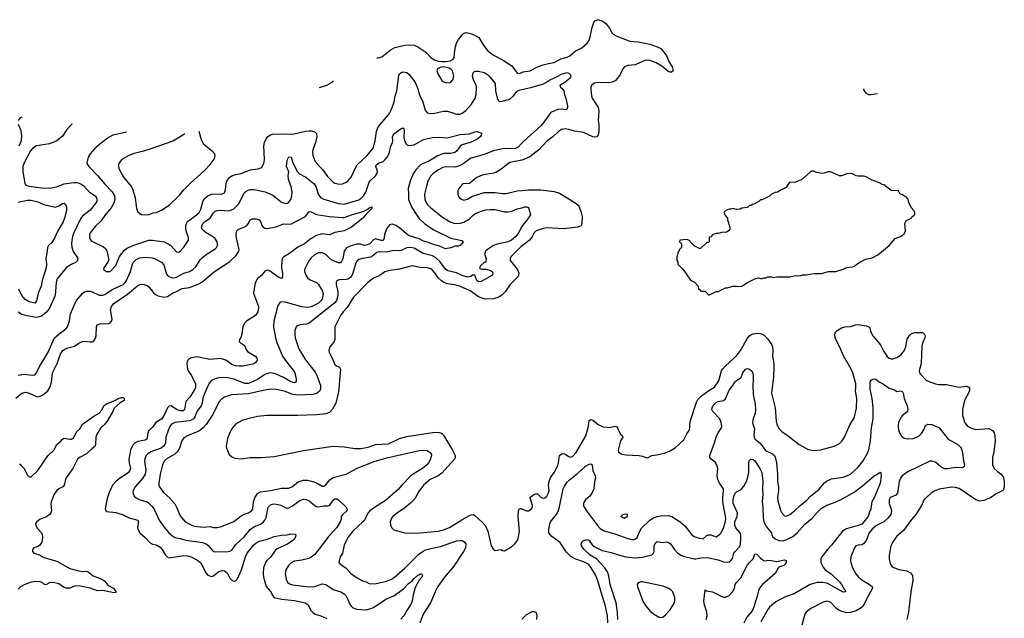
# Model space of a CAD drawing. Header units: inches. Extents: x 1678809 to 1859548, y 384609 to 522868.
# Tile 273 of 386: x 1774546 to 1785239, y 513503 to 520004. Entities that reach past the tile are written whole.
import ezdxf

# ---------------------------------------------------------------- set-up
doc = ezdxf.new("R2010")
doc.units = ezdxf.units.IN
doc.header["$MEASUREMENT"] = 0
for name, color, linetype in [('B7571', 7, 'Continuous'), ('B7581', 7, 'Continuous'), ('B7582', 7, 'Continuous')]:
    doc.layers.add(name, color=color, linetype=linetype)

msp = doc.modelspace()

# ---------------------------------------------------------------- linework, layer by layer
at = {"layer": 'B7571', "color": 5}
for points, elevation in [([(1778424, 519590), (1778439, 519590), (1778478, 519602), (1778570, 519672), (1778620, 519700), (1778730, 519728), (1778790, 519731), (1778830, 519727), (1778870, 519709), (1778956, 519650), (1779014, 519590), (1779050, 519568), (1779090, 519555), (1779130, 519548), (1779170, 519549), (1779222, 519558), (1779251, 519570), (1779264, 519590), (1779270, 519670), (1779278, 519710), (1779291, 519750), (1779310, 519787), (1779350, 519840), (1779366, 519854), (1779390, 519863), (1779410, 519862), (1779465, 519845), (1779531, 519811), (1779578, 519730), (1779627, 519670), (1779690, 519620), (1779790, 519568), (1779890, 519501), (1779950, 519424), (1779970, 519418), (1780000, 519432)], 580), ([(1775705, 518784), (1775690, 518778), (1775559, 518750), (1775510, 518726), (1775433, 518667), (1775358, 518602), (1775313, 518547), (1775290, 518510), (1775276, 518450), (1775281, 518430), (1775296, 518410), (1775392, 518310), (1775470, 518217), (1775550, 518136), (1775576, 518090), (1775581, 518050), (1775570, 518010), (1775538, 517962), (1775477, 517890), (1775430, 517819), (1775370, 517762), (1775310, 517690), (1775303, 517670), (1775303, 517630), (1775324, 517604), (1775456, 517536), (1775478, 517518), (1775494, 517494), (1775511, 517410), (1775511, 517390), (1775502, 517370), (1775459, 517310), (1775455, 517290), (1775490, 517268), (1775530, 517271), (1775590, 517336), (1775629, 517431), (1775682, 517498), (1775710, 517522), (1775784, 517556), (1775950, 517609), (1775990, 517611), (1776114, 517590), (1776150, 517575), (1776188, 517550), (1776250, 517482), (1776270, 517479), (1776290, 517489), (1776330, 517532), (1776379, 517610), (1776381, 517630), (1776376, 517650), (1776357, 517697), (1776349, 517730), (1776350, 517770), (1776356, 517790), (1776369, 517811), (1776449, 517870), (1776494, 517910), (1776514, 517946), (1776534, 518026), (1776550, 518057), (1776590, 518091), (1776630, 518109), (1776746, 518114), (1776770, 518124), (1776783, 518157), (1776790, 518230), (1776796, 518250), (1776824, 518290), (1776850, 518308), (1776890, 518322), (1776950, 518335), (1777050, 518373), (1777136, 518384), (1777165, 518395), (1777176, 518404), (1777192, 518428), (1777202, 518458), (1777205, 518490), (1777198, 518630), (1777206, 518670), (1777223, 518710), (1777238, 518730), (1777264, 518750), (1777290, 518759), (1777384, 518764), (1777510, 518760), (1777650, 518793), (1777690, 518797), (1777716, 518796), (1777750, 518786), (1777769, 518769), (1777774, 518730), (1777759, 518670), (1777728, 518590), (1777726, 518570), (1777729, 518530), (1777750, 518470), (1777780, 518430), (1777836, 518376), (1777890, 518300), (1777950, 518239), (1777970, 518227), (1778021, 518219), (1778050, 518222), (1778090, 518238), (1778110, 518251), (1778145, 518295), (1778196, 518404), (1778212, 518428), (1778318, 518530), (1778385, 518610), (1778406, 518690), (1778420, 518790), (1778434, 518830), (1778457, 518863), (1778551, 518970), (1778567, 518993), (1778591, 519049), (1778613, 519110), (1778625, 519175), (1778642, 519230), (1778663, 519397), (1778670, 519416), (1778690, 519432), (1778710, 519436), (1778751, 519430), (1778776, 519410), (1778825, 519345), (1778847, 519307), (1778870, 519253), (1778889, 519189), (1778924, 519110), (1778950, 519021), (1778970, 518993), (1779010, 518985), (1779050, 518989), (1779150, 519009), (1779190, 519010), (1779230, 519001), (1779290, 518979), (1779310, 518976), (1779330, 518979), (1779350, 518987), (1779390, 519017), (1779454, 519086), (1779492, 519150), (1779503, 519190), (1779507, 519270), (1779504, 519290), (1779473, 519350), (1779465, 519390), (1779472, 519428), (1779490, 519443), (1779530, 519445), (1779590, 519430), (1779625, 519410), (1779646, 519390), (1779710, 519310), (1779715, 519230), (1779730, 519150), (1779750, 519120), (1779770, 519115), (1779870, 519141), (1779910, 519177), (1779950, 519226), (1779970, 519239), (1780000, 519245)], 560), ([(1777955, 519336), (1777937, 519323), (1777879, 519290), (1777800, 519265)], 560), ([(1774569, 518946), (1774550, 518937), (1774530, 518910)], 520), ([(1774530, 518870), (1774554, 518810), (1774565, 518750), (1774562, 518690), (1774536, 518630)], 520), ([(1775115, 518868), (1775110, 518865), (1775059, 518810), (1775010, 518738), (1774950, 518690), (1774870, 518655), (1774730, 518634), (1774690, 518610), (1774662, 518578), (1774595, 518450), (1774582, 518410), (1774582, 518350), (1774601, 518230), (1774611, 518211), (1774623, 518203), (1774650, 518195), (1774810, 518175), (1774890, 518178), (1774946, 518190), (1775030, 518222), (1775130, 518237), (1775170, 518237), (1775210, 518222), (1775241, 518201), (1775305, 518130), (1775367, 518090), (1775381, 518070), (1775385, 518050), (1775383, 518030), (1775330, 517958), (1775310, 517937), (1775228, 517872), (1775211, 517850), (1775134, 517690), (1775119, 517650), (1775112, 517610), (1775109, 517570), (1775112, 517532), (1775127, 517487), (1775168, 517430), (1775176, 517410), (1775174, 517390), (1775154, 517366), (1775097, 517343), (1775050, 517309), (1774954, 517190), (1774943, 517150), (1774933, 517007), (1774869, 516870), (1774840, 516830), (1774791, 516789), (1774763, 516777), (1774730, 516771), (1774628, 516788), (1774570, 516803), (1774530, 516829)], 540), ([(1774530, 516143), (1774590, 516155), (1774690, 516144), (1774711, 516149), (1774730, 516168), (1774756, 516230), (1774853, 516387), (1774925, 516550), (1774970, 516590), (1775051, 516649), (1775067, 516670), (1775086, 516734), (1775098, 516810), (1775160, 516950), (1775228, 517030), (1775250, 517047), (1775270, 517054), (1775310, 517056), (1775333, 517050), (1775410, 517014), (1775450, 517011), (1775470, 517020), (1775550, 517073), (1775670, 517129), (1775693, 517150), (1775705, 517170), (1775749, 517270), (1775770, 517349), (1775781, 517370), (1775810, 517399), (1775850, 517416), (1775910, 517424), (1775990, 517417), (1776011, 517411), (1776086, 517370), (1776110, 517341), (1776142, 517242), (1776159, 517219), (1776190, 517203), (1776221, 517201), (1776250, 517208), (1776330, 517250), (1776389, 517271), (1776427, 517290), (1776460, 517320), (1776505, 517395), (1776530, 517423), (1776570, 517454), (1776670, 517516), (1776684, 517530), (1776693, 517550), (1776695, 517570), (1776691, 517590), (1776665, 517630), (1776634, 517654), (1776570, 517691), (1776545, 517710), (1776529, 517730), (1776522, 517750), (1776535, 517790), (1776553, 517810), (1776613, 517847), (1776650, 517908), (1776670, 517924), (1776690, 517932), (1776730, 517937), (1776810, 517929), (1776830, 517932), (1776870, 517951), (1776901, 517979), (1776928, 518012), (1776982, 518118), (1777002, 518138), (1777027, 518153), (1777050, 518159), (1777090, 518160), (1777213, 518133), (1777297, 518097), (1777390, 518024), (1777410, 518014), (1777430, 518009), (1777450, 518010), (1777470, 518022), (1777491, 518050), (1777501, 518090), (1777505, 518130), (1777495, 518190), (1777465, 518270), (1777461, 518310), (1777468, 518350), (1777445, 518410), (1777450, 518478), (1777470, 518515), (1777493, 518510), (1777512, 518450), (1777563, 518350), (1777584, 518330), (1777652, 518292), (1777743, 518223), (1777765, 518185), (1777788, 518108), (1777814, 518074), (1777850, 518055), (1778010, 518009), (1778070, 518002), (1778230, 518049), (1778250, 518061), (1778279, 518090), (1778305, 518130), (1778342, 518238), (1778358, 518262), (1778410, 518307), (1778425, 518330), (1778431, 518351), (1778429, 518369), (1778412, 518410), (1778422, 518430), (1778450, 518449), (1778495, 518465), (1778516, 518484), (1778537, 518510), (1778560, 518550), (1778575, 518630), (1778593, 518670), (1778597, 518690), (1778596, 518730), (1778602, 518750), (1778619, 518770), (1778690, 518823), (1778710, 518830), (1778718, 518818), (1778721, 518790), (1778718, 518730), (1778725, 518690), (1778748, 518648), (1778770, 518636), (1778830, 518645), (1778930, 518702), (1779030, 518724), (1779090, 518728), (1779190, 518722), (1779330, 518756), (1779430, 518765), (1779490, 518787), (1779510, 518788), (1779554, 518774), (1779562, 518770), (1779559, 518750), (1779545, 518730), (1779522, 518710), (1779450, 518672), (1779350, 518643), (1779330, 518630), (1779290, 518577), (1779270, 518563), (1779228, 518552), (1779150, 518550), (1779130, 518544), (1779080, 518520), (1778990, 518466), (1778922, 518438), (1778897, 518423), (1778848, 518372), (1778821, 518330), (1778788, 518250), (1778765, 518170), (1778770, 518110), (1778767, 518050), (1778805, 517965), (1778850, 517893), (1778886, 517846), (1778950, 517782), (1779043, 517723), (1779230, 517632), (1779347, 517607), (1779359, 517599), (1779361, 517590), (1779330, 517550), (1779310, 517544), (1779276, 517544), (1779230, 517527), (1779170, 517517), (1779105, 517545), (1779030, 517567), (1778986, 517586), (1778930, 517600), (1778884, 517624), (1778770, 517660), (1778670, 517743), (1778630, 517770), (1778590, 517784), (1778564, 517776), (1778529, 517731), (1778509, 517670), (1778505, 517630), (1778493, 517607), (1778470, 517607), (1778410, 517623), (1778390, 517614), (1778350, 517570), (1778310, 517554), (1778290, 517553), (1778245, 517565), (1778210, 517567), (1778135, 517545), (1778095, 517525), (1778070, 517490), (1778054, 517406), (1778042, 517378), (1778030, 517363), (1778010, 517363), (1777947, 517387), (1777923, 517403), (1777870, 517454), (1777832, 517472), (1777790, 517471), (1777749, 517450), (1777707, 517413), (1777681, 517379), (1777640, 517290), (1777638, 517270), (1777652, 517230), (1777676, 517196), (1777700, 517180), (1777770, 517151), (1777791, 517130), (1777830, 517063), (1777841, 517030), (1777830, 516970), (1777818, 516950), (1777790, 516926), (1777710, 516887), (1777670, 516878), (1777610, 516886), (1777430, 516938), (1777390, 516940), (1777370, 516932), (1777346, 516894), (1777333, 516827), (1777307, 516730), (1777304, 516670), (1777325, 516550), (1777340, 516500), (1777402, 516350), (1777442, 516290), (1777517, 516197), (1777534, 516170), (1777550, 516102), (1777547, 516070), (1777530, 516061), (1777490, 516070), (1777410, 516119), (1777330, 516155), (1777310, 516163), (1777272, 516168), (1777250, 516165), (1777210, 516150), (1777130, 516097), (1777030, 516054), (1776990, 516054), (1776870, 516101), (1776790, 516117), (1776707, 516113), (1776670, 516105), (1776630, 516087), (1776604, 516056), (1776570, 515986), (1776540, 515910), (1776524, 515830), (1776516, 515810), (1776471, 515750), (1776449, 515691), (1776433, 515670), (1776410, 515655), (1776390, 515649), (1776230, 515631), (1776194, 515610), (1776175, 515585), (1776157, 515543), (1776135, 515470), (1776128, 515410), (1776122, 515390), (1776109, 515371), (1776081, 515350), (1775969, 515310), (1775937, 515290), (1775918, 515270), (1775905, 515235), (1775902, 515210), (1775916, 515110), (1775910, 515070), (1775879, 515021), (1775801, 514930), (1775780, 514890), (1775776, 514870), (1775790, 514830), (1775811, 514811), (1775851, 514790), (1775930, 514768), (1775950, 514755), (1775982, 514722), (1776005, 514690), (1776062, 514570), (1776114, 514494), (1776167, 514430), (1776210, 514394), (1776230, 514382), (1776290, 514371), (1776351, 514351), (1776530, 514327), (1776570, 514311), (1776590, 514297), (1776639, 514239), (1776650, 514230), (1776670, 514225), (1776810, 514230), (1776830, 514234), (1776850, 514244), (1776895, 514305), (1776989, 514390), (1777050, 514469), (1777090, 514497), (1777170, 514528), (1777194, 514550), (1777210, 514570), (1777222, 514598), (1777245, 514710), (1777270, 514736), (1777290, 514744), (1777310, 514745), (1777370, 514735), (1777390, 514729), (1777430, 514705), (1777450, 514700), (1777470, 514702), (1777510, 514724), (1777590, 514783), (1777630, 514796), (1777654, 514794), (1777690, 514778), (1777750, 514727), (1777770, 514716), (1777790, 514714), (1777850, 514725), (1777890, 514723), (1777912, 514730), (1777950, 514787), (1777970, 514802), (1777990, 514802), (1778010, 514790), (1778090, 514710), (1778103, 514690), (1778100, 514670), (1778052, 514628), (1778037, 514610), (1778036, 514576), (1778028, 514552), (1777991, 514490), (1777905, 514395), (1777750, 514196), (1777713, 514167), (1777687, 514153), (1777610, 514136), (1777530, 514125), (1777495, 514105), (1777464, 514076), (1777437, 514030), (1777430, 513990), (1777440, 513930), (1777456, 513896), (1777478, 513878), (1777510, 513867), (1777690, 513847), (1777750, 513849), (1777830, 513876), (1777869, 513869), (1777950, 513816), (1778032, 513792), (1778069, 513770), (1778090, 513748), (1778136, 513650), (1778149, 513630), (1778161, 513621), (1778204, 513604), (1778310, 513594), (1778350, 513605), (1778390, 513622), (1778521, 513710), (1778610, 513747), (1778716, 513824), (1778770, 513881), (1778810, 513910), (1778830, 513936), (1778868, 513970), (1778910, 513990), (1778922, 513970), (1778913, 513950), (1778884, 513916), (1778861, 513879), (1778842, 513838), (1778820, 513760), (1778807, 513690), (1778790, 513651), (1778749, 513590), (1778719, 513530), (1778687, 513493)], 540), ([(1776341, 518766), (1776277, 518723), (1776210, 518686), (1775970, 518601), (1775890, 518575), (1775790, 518550), (1775732, 518528), (1775655, 518485), (1775626, 518450), (1775619, 518430), (1775619, 518410), (1775624, 518390), (1775652, 518330), (1775676, 518290), (1775760, 518190), (1775776, 518156), (1775800, 518070), (1775815, 517955), (1775830, 517918), (1775850, 517898), (1775870, 517887), (1775910, 517883), (1775950, 517887), (1775994, 517906), (1776030, 517911), (1776086, 517934), (1776170, 517991), (1776283, 518097), (1776330, 518155), (1776401, 518230), (1776553, 518367), (1776614, 518430), (1776657, 518490), (1776667, 518510), (1776669, 518530), (1776661, 518550), (1776645, 518570), (1776546, 518650), (1776520, 518700), (1776497, 518790)], 580), ([(1780000, 518662), (1779961, 518619), (1779930, 518606), (1779790, 518601), (1779690, 518581), (1779590, 518539), (1779450, 518499), (1779430, 518489), (1779363, 518437), (1779310, 518413), (1779270, 518404), (1779173, 518407), (1779141, 518399), (1779086, 518370), (1779032, 518330), (1779010, 518308), (1778980, 518250), (1778963, 518197), (1778942, 518110), (1778945, 518050), (1778963, 518010), (1778977, 517990), (1779010, 517959), (1779138, 517858), (1779220, 517810), (1779270, 517792), (1779330, 517793), (1779370, 517806), (1779430, 517842), (1779470, 517882), (1779490, 517895), (1779570, 517929), (1779610, 517940), (1779650, 517944), (1779710, 517941), (1779810, 517918), (1779850, 517917), (1779890, 517923), (1779950, 517949), (1780000, 517962)], 560), ([(1780000, 518478), (1779870, 518453), (1779761, 518370), (1779716, 518344), (1779690, 518336), (1779570, 518314), (1779511, 518290), (1779481, 518270), (1779430, 518226), (1779410, 518221), (1779370, 518225), (1779360, 518220), (1779350, 518214), (1779315, 518170), (1779303, 518150), (1779303, 518110), (1779308, 518088), (1779321, 518070), (1779350, 518051), (1779370, 518044), (1779410, 518054), (1779458, 518082), (1779500, 518100), (1779590, 518126), (1779709, 518129), (1779790, 518116), (1779830, 518118), (1779950, 518146), (1780000, 518150)], 580), ([(1774505, 515895), (1774570, 515947), (1774610, 515958), (1774650, 515950), (1774730, 515912), (1774750, 515909), (1774793, 515927), (1774850, 515975), (1774873, 516010), (1774892, 516068), (1774904, 516170), (1774952, 516270), (1774990, 516372), (1775010, 516407), (1775030, 516422), (1775070, 516442), (1775142, 516458), (1775190, 516490), (1775230, 516510), (1775250, 516513), (1775310, 516504), (1775333, 516507), (1775350, 516516), (1775370, 516547), (1775378, 516570), (1775379, 516670), (1775388, 516692), (1775418, 516702), (1775510, 516704), (1775529, 516711), (1775544, 516730), (1775550, 516750), (1775548, 516770), (1775532, 516852), (1775543, 516890), (1775570, 516922), (1775718, 517022), (1775830, 517116), (1775852, 517130), (1775870, 517133), (1775897, 517130), (1775930, 517117), (1775950, 517102), (1775999, 517039), (1776020, 517020), (1776050, 517004), (1776110, 516990), (1776150, 516997), (1776207, 517033), (1776249, 517051), (1776310, 517086), (1776390, 517097), (1776490, 517135), (1776526, 517154), (1776661, 517270), (1776830, 517377), (1776898, 517442), (1776927, 517490), (1776931, 517510), (1776898, 517650), (1776897, 517683), (1776904, 517710), (1776923, 517730), (1776985, 517750), (1777010, 517766), (1777030, 517790), (1777050, 517830), (1777070, 517842), (1777110, 517842), (1777151, 517831), (1777166, 517806), (1777176, 517770), (1777190, 517751), (1777210, 517739), (1777230, 517738), (1777330, 517755), (1777410, 517787), (1777490, 517784), (1777650, 517867), (1777690, 517921), (1777710, 517917), (1777770, 517889), (1777910, 517866), (1778050, 517855), (1778070, 517857), (1778161, 517890), (1778278, 517922), (1778318, 517942), (1778350, 517966), (1778373, 517973), (1778366, 517950), (1778350, 517930), (1778307, 517893), (1778272, 517850), (1778150, 517750), (1778070, 517711), (1777970, 517694), (1777910, 517668), (1777830, 517678), (1777770, 517662), (1777711, 517629), (1777638, 517570), (1777568, 517532), (1777476, 517464), (1777413, 517430), (1777397, 517410), (1777393, 517390), (1777390, 517310), (1777400, 517250), (1777400, 517210), (1777390, 517193), (1777350, 517211), (1777270, 517271), (1777250, 517282), (1777230, 517284), (1777210, 517274), (1777174, 517230), (1777130, 517193), (1777110, 517160), (1777099, 517130), (1777085, 517035), (1777138, 516890), (1777141, 516870), (1777134, 516830), (1777107, 516793), (1777009, 516730), (1776987, 516710), (1776969, 516670), (1776958, 516590), (1776947, 516553), (1776934, 516530), (1776931, 516510), (1776946, 516490), (1776970, 516479), (1776990, 516461), (1777002, 516430), (1777021, 516401), (1777110, 516345), (1777120, 516330), (1777125, 516310), (1777119, 516290), (1777097, 516270), (1777077, 516263), (1776970, 516242), (1776930, 516240), (1776890, 516246), (1776850, 516261), (1776785, 516305), (1776730, 516323), (1776610, 516312), (1776470, 516343), (1776410, 516331), (1776376, 516310), (1776364, 516290), (1776360, 516270), (1776367, 516210), (1776375, 516190), (1776410, 516142), (1776442, 516082), (1776454, 516050), (1776455, 516010), (1776449, 515990), (1776395, 515905), (1776350, 515859), (1776336, 515770), (1776322, 515758), (1776290, 515757), (1776250, 515770), (1776190, 515809), (1776170, 515807), (1776150, 515788), (1776115, 515710), (1776090, 515671), (1776024, 515630), (1775990, 515579), (1775945, 515535), (1775936, 515510), (1775927, 515450), (1775910, 515438), (1775830, 515425), (1775802, 515410), (1775776, 515384), (1775751, 515330), (1775733, 515230), (1775735, 515190), (1775748, 515130), (1775744, 515110), (1775730, 515090), (1775710, 515074), (1775642, 515030), (1775590, 514990), (1775555, 514950), (1775517, 514870), (1775495, 514805), (1775474, 514694), (1775478, 514678), (1775490, 514665), (1775590, 514654), (1775670, 514628), (1775736, 514596), (1775830, 514570), (1775838, 514550), (1775826, 514490), (1775829, 514471), (1775850, 514432), (1775910, 514381), (1775964, 514324), (1775990, 514310), (1776030, 514300), (1776070, 514275), (1776095, 514250), (1776130, 514190), (1776150, 514169), (1776170, 514161), (1776190, 514162), (1776330, 514185), (1776370, 514182), (1776408, 514170), (1776470, 514139), (1776508, 514108), (1776524, 514084), (1776570, 513992), (1776591, 513971), (1776630, 513959), (1776650, 513964), (1776710, 514010), (1776750, 514024), (1776770, 514020), (1776798, 513998), (1776830, 513938), (1776850, 513918), (1776870, 513907), (1776890, 513909), (1776910, 513931), (1776954, 514030), (1776998, 514170), (1777018, 514210), (1777090, 514302), (1777110, 514319), (1777150, 514342), (1777236, 514364), (1777310, 514393), (1777390, 514407), (1777450, 514410), (1777490, 514422), (1777536, 514416), (1777545, 514410), (1777543, 514390), (1777533, 514370), (1777513, 514347), (1777455, 514310), (1777343, 514257), (1777322, 514238), (1777273, 514170), (1777229, 514131), (1777215, 514110), (1777193, 514050), (1777189, 513990), (1777195, 513950), (1777224, 513850), (1777272, 513792), (1777292, 513752), (1777311, 513731), (1777390, 513710), (1777530, 513696), (1777648, 513670), (1777679, 513650), (1777707, 513590), (1777730, 513565), (1777754, 513550), (1777816, 513530), (1777881, 513501)], 520), ([(1774530, 518022), (1774630, 518045), (1774670, 518044), (1774745, 518025), (1774810, 517997), (1774930, 517969), (1774970, 517983), (1775010, 518009), (1775030, 518010), (1775050, 517981), (1775055, 517965), (1775053, 517930), (1775034, 517850), (1775019, 517810), (1774959, 517710), (1774926, 517630), (1774894, 517586), (1774859, 517550), (1774848, 517530), (1774842, 517470), (1774829, 517410), (1774836, 517350), (1774833, 517310), (1774790, 517170), (1774778, 517110), (1774747, 517033), (1774729, 516951), (1774715, 516930), (1774710, 516926), (1774650, 516941), (1774605, 516965), (1774570, 517010), (1774536, 517076)], 520), ([(1780000, 517758), (1779963, 517690), (1779933, 517650), (1779886, 517610), (1779850, 517590), (1779730, 517565), (1779690, 517551), (1779628, 517510), (1779606, 517490), (1779599, 517470), (1779599, 517450), (1779612, 517408), (1779610, 517378), (1779608, 517372), (1779590, 517367), (1779550, 517330), (1779541, 517310), (1779550, 517300), (1779570, 517295), (1779613, 517293), (1779660, 517281), (1779678, 517270), (1779682, 517262), (1779686, 517250), (1779682, 517230), (1779559, 517161), (1779530, 517157), (1779510, 517172), (1779490, 517230), (1779470, 517234), (1779445, 517215), (1779410, 517208), (1779350, 517226), (1779290, 517254), (1779195, 517275), (1779170, 517294), (1779110, 517379), (1779063, 517423), (1779030, 517439), (1778926, 517466), (1778830, 517521), (1778790, 517531), (1778750, 517526), (1778690, 517499), (1778670, 517494), (1778610, 517498), (1778530, 517479), (1778450, 517484), (1778425, 517475), (1778381, 517439), (1778355, 517425), (1778268, 517412), (1778230, 517399), (1778210, 517384), (1778197, 517363), (1778164, 517250), (1778150, 517218), (1778137, 517203), (1778110, 517186), (1778090, 517181), (1778020, 517180), (1778004, 517176), (1777990, 517165), (1777983, 517150), (1777983, 517130), (1778001, 517050), (1778002, 517010), (1777985, 516955), (1777969, 516930), (1777690, 516710), (1777661, 516699), (1777590, 516690), (1777562, 516678), (1777550, 516669), (1777535, 516630), (1777533, 516590), (1777538, 516550), (1777578, 516430), (1777650, 516310), (1777756, 516176), (1777769, 516150), (1777812, 516030), (1777812, 515990), (1777803, 515970), (1777777, 515950), (1777728, 515932), (1777570, 515925), (1777514, 515934), (1777430, 515966), (1777370, 515982), (1777330, 515989), (1777270, 515990), (1777190, 515978), (1777030, 515940), (1776850, 515931), (1776810, 515920), (1776770, 515903), (1776737, 515883), (1776708, 515852), (1776642, 515718), (1776571, 515609), (1776543, 515577), (1776515, 515550), (1776490, 515535), (1776375, 515490), (1776330, 515462), (1776306, 515430), (1776282, 515350), (1776256, 515310), (1776230, 515287), (1776136, 515230), (1776115, 515210), (1776097, 515170), (1776070, 515069), (1776056, 514970), (1776056, 514950), (1776063, 514930), (1776108, 514868), (1776173, 514813), (1776230, 514745), (1776250, 514710), (1776290, 514617), (1776342, 514550), (1776430, 514508), (1776470, 514499), (1776550, 514494), (1776610, 514501), (1776650, 514490), (1776690, 514488), (1776739, 514501), (1776870, 514553), (1776950, 514617), (1776990, 514637), (1777032, 514650), (1777065, 514670), (1777077, 514690), (1777085, 514770), (1777098, 514810), (1777130, 514858), (1777162, 514878), (1777270, 514890), (1777390, 514917), (1777470, 514915), (1777510, 514936), (1777570, 514985), (1777602, 514998), (1777630, 515004), (1777670, 515003), (1777730, 514989), (1777770, 514973), (1777830, 514937), (1777850, 514938), (1777870, 514953), (1777914, 515006), (1777950, 515032), (1778090, 515067), (1778210, 515132), (1778394, 515206), (1778534, 515246), (1778885, 515325), (1778929, 515329), (1778970, 515325), (1779005, 515305), (1779015, 515290), (1779017, 515277), (1779008, 515230), (1778986, 515190), (1778969, 515170), (1778919, 515130), (1778830, 515077), (1778790, 515048), (1778697, 514950), (1778658, 514902), (1778518, 514782), (1778390, 514701), (1778350, 514670), (1778332, 514648), (1778290, 514574), (1778272, 514550), (1778165, 514450), (1778110, 514380), (1778070, 514299), (1778050, 514210), (1778027, 514170), (1778013, 514110), (1778028, 514090), (1778088, 514050), (1778144, 513990), (1778210, 513944), (1778270, 513910), (1778310, 513898), (1778342, 513882), (1778404, 513876), (1778530, 513906), (1778584, 513930), (1778616, 513950), (1778730, 514049), (1778879, 514201), (1778927, 514233), (1778954, 514246), (1779010, 514262), (1779116, 514284), (1779290, 514344), (1779330, 514350), (1779350, 514349), (1779370, 514339), (1779391, 514311), (1779386, 514270), (1779366, 514230), (1779262, 514070), (1779160, 513950), (1779088, 513850), (1779057, 513790), (1779009, 513670), (1778929, 513550), (1778890, 513450)], 560), ([(1780000, 517543), (1779990, 517536), (1779880, 517430), (1779872, 517410), (1779873, 517390), (1779954, 517290), (1779965, 517250), (1779963, 517230), (1779955, 517210), (1779873, 517130), (1779820, 517050), (1779785, 517015), (1779749, 516991), (1779690, 516973), (1779610, 516968), (1779570, 516978), (1779530, 516995), (1779438, 517058), (1779324, 517110), (1779270, 517126), (1779190, 517137), (1779150, 517152), (1779127, 517167), (1779096, 517196), (1779050, 517260), (1779030, 517283), (1779010, 517297), (1778970, 517308), (1778894, 517314), (1778810, 517330), (1778670, 517296), (1778570, 517282), (1778510, 517265), (1778450, 517223), (1778390, 517196), (1778328, 517150), (1778170, 516990), (1778102, 516878), (1778058, 516830), (1778030, 516791), (1777970, 516670), (1777969, 516531), (1777958, 516502), (1777916, 516450), (1777905, 516410), (1777906, 516390), (1777936, 516336), (1777970, 516259), (1777985, 516245), (1778019, 516230), (1778031, 516209), (1778018, 516090), (1778012, 515988), (1778002, 515930), (1777979, 515841), (1777944, 515776), (1777910, 515738), (1777870, 515722), (1777770, 515713), (1777564, 515704), (1777230, 515705), (1777130, 515694), (1777010, 515667), (1776961, 515650), (1776891, 515610), (1776857, 515570), (1776830, 515522), (1776803, 515457), (1776788, 515372), (1776791, 515351), (1776820, 515281), (1776850, 515256), (1776883, 515243), (1776950, 515236), (1777050, 515248), (1777170, 515251), (1777310, 515262), (1777630, 515325), (1777950, 515371), (1778070, 515367), (1778186, 515346), (1778250, 515347), (1778330, 515362), (1778410, 515389), (1778550, 515399), (1778670, 515455), (1778750, 515479), (1779030, 515521), (1779090, 515525), (1779119, 515519), (1779132, 515512), (1779150, 515492), (1779247, 515330), (1779275, 515270), (1779275, 515250), (1779267, 515230), (1779130, 515080), (1779089, 515050), (1779005, 515010), (1778931, 514949), (1778880, 514880), (1778838, 514802), (1778790, 514754), (1778730, 514704), (1778648, 514650), (1778600, 514610), (1778585, 514590), (1778571, 514550), (1778574, 514514), (1778583, 514490), (1778610, 514464), (1778714, 514434), (1778750, 514427), (1778893, 514433), (1779089, 514450), (1779150, 514465), (1779212, 514488), (1779346, 514574), (1779430, 514619), (1779450, 514628), (1779470, 514631), (1779490, 514619), (1779570, 514549), (1779606, 514506), (1779630, 514450), (1779667, 514290), (1779690, 514251), (1779710, 514241), (1779770, 514251), (1779790, 514238), (1779810, 514236), (1779890, 514283), (1779926, 514314), (1779950, 514345), (1779961, 514370), (1779975, 514450), (1779959, 514610), (1779964, 514670), (1779971, 514689), (1779990, 514699), (1780000, 514694)], 580), ([(1774543, 515177), (1774550, 515176), (1774561, 515161), (1774570, 515157), (1774590, 515132), (1774630, 515056), (1774650, 515038), (1774670, 515041), (1774745, 515110), (1774852, 515268), (1774916, 515330), (1774950, 515390), (1774997, 515430), (1775010, 515447), (1775030, 515458), (1775090, 515448), (1775110, 515450), (1775130, 515461), (1775163, 515530), (1775198, 515562), (1775230, 515610), (1775350, 515700), (1775410, 515732), (1775437, 515763), (1775461, 515810), (1775483, 515830), (1775588, 515872), (1775615, 515890), (1775650, 515902), (1775670, 515901), (1775681, 515890), (1775679, 515870), (1775637, 515844), (1775573, 515787), (1775557, 515750), (1775498, 515650), (1775470, 515612), (1775429, 515571), (1775387, 515510), (1775372, 515470), (1775370, 515390), (1775364, 515370), (1775330, 515345), (1775270, 515290), (1775195, 515250), (1775173, 515230), (1775122, 515130), (1775052, 515030), (1775042, 515010), (1775030, 514949), (1775013, 514930), (1774970, 514908), (1774950, 514891), (1774921, 514850), (1774889, 514770), (1774886, 514750), (1774890, 514670), (1774886, 514650), (1774875, 514630), (1774830, 514602), (1774770, 514581), (1774730, 514549), (1774719, 514530), (1774721, 514510), (1774739, 514479), (1774783, 514430), (1774792, 514412), (1774795, 514390), (1774791, 514351), (1774785, 514330), (1774764, 514296), (1774750, 514287), (1774701, 514270), (1774684, 514250), (1774684, 514230), (1774698, 514210), (1774750, 514196), (1774810, 514163), (1774950, 514125), (1775090, 514046), (1775190, 514019), (1775230, 514013), (1775270, 514014), (1775290, 514008), (1775345, 513965), (1775438, 513930), (1775470, 513905), (1775505, 513865), (1775564, 513830), (1775593, 513787), (1775590, 513782), (1775570, 513780), (1775450, 513804), (1775390, 513801), (1775312, 513832), (1775206, 513854), (1775150, 513856), (1775090, 513830), (1775050, 513831), (1775022, 513842), (1774970, 513877), (1774910, 513893), (1774870, 513890), (1774830, 513868), (1774810, 513873), (1774791, 513891), (1774770, 513900), (1774716, 513904), (1774670, 513896), (1774602, 513870), (1774556, 513844), (1774530, 513821)], 480)]:
    msp.add_lwpolyline(points, dxfattribs=dict(at, elevation=elevation))
at = {"layer": 'B7571', "color": 5, "elevation": 580}
msp.add_lwpolyline([(1779150, 519490), (1779114, 519486), (1779083, 519470), (1779076, 519450), (1779089, 519410), (1779130, 519344), (1779150, 519328), (1779170, 519321), (1779210, 519319), (1779230, 519327), (1779250, 519350), (1779260, 519390), (1779248, 519450), (1779230, 519468), (1779210, 519478)], close=True, dxfattribs=at)
at = {"layer": 'B7581', "color": 5}
for points, elevation in [([(1780842, 520000), (1780870, 519992), (1780910, 519964), (1780952, 519912), (1780979, 519859), (1780990, 519847), (1781030, 519824), (1781171, 519771), (1781262, 519762), (1781390, 519738), (1781470, 519709), (1781507, 519690), (1781570, 519614), (1781601, 519541), (1781632, 519490), (1781644, 519450), (1781625, 519435), (1781610, 519434), (1781590, 519442), (1781520, 519500), (1781457, 519537), (1781390, 519562), (1781350, 519563), (1781310, 519551), (1781230, 519515), (1781150, 519507), (1781116, 519490), (1781096, 519470), (1781066, 519410), (1781040, 519370), (1781015, 519345), (1780990, 519329), (1780950, 519319), (1780830, 519323), (1780790, 519315), (1780757, 519290), (1780750, 519270), (1780750, 519250), (1780756, 519176), (1780764, 519150), (1780827, 519050), (1780836, 519010), (1780827, 518910), (1780834, 518866), (1780836, 518790), (1780830, 518754), (1780814, 518730), (1780792, 518728), (1780770, 518733), (1780670, 518777), (1780572, 518792), (1780510, 518812), (1780470, 518817), (1780430, 518810), (1780399, 518790), (1780336, 518730), (1780270, 518685), (1780184, 518590), (1780085, 518515), (1780002, 518478), (1780000, 518478)], 580), ([(1780000, 519432), (1780010, 519436), (1780090, 519450), (1780170, 519490), (1780230, 519513), (1780290, 519528), (1780350, 519538), (1780423, 519577), (1780490, 519595), (1780521, 519610), (1780579, 519661), (1780650, 519699), (1780710, 519750), (1780730, 519780), (1780743, 519817), (1780762, 519918), (1780776, 519964), (1780790, 519987), (1780810, 519999), (1780813, 520000)], 580), ([(1780000, 519245), (1780113, 519270), (1780233, 519307), (1780260, 519320), (1780302, 519350), (1780370, 519379), (1780430, 519411), (1780490, 519429), (1780510, 519424), (1780524, 519410), (1780532, 519390), (1780524, 519370), (1780470, 519325), (1780411, 519290), (1780419, 519270), (1780437, 519257), (1780455, 519230), (1780461, 519190), (1780477, 519150), (1780494, 519070), (1780495, 519050), (1780488, 519032), (1780470, 519026), (1780430, 519031), (1780390, 519028), (1780320, 519000), (1780309, 518991), (1780240, 518890), (1780205, 518850), (1780018, 518682), (1780000, 518662)], 560), ([(1783861, 519197), (1783790, 519188), (1783769, 519189), (1783741, 519201), (1783716, 519236), (1783713, 519254)], 580), ([(1780000, 518150), (1780070, 518156), (1780204, 518156), (1780350, 518139), (1780410, 518120), (1780491, 518071), (1780590, 518007), (1780610, 517990), (1780621, 517970), (1780643, 517910), (1780653, 517867), (1780651, 517790), (1780645, 517770), (1780637, 517763), (1780609, 517751), (1780450, 517732), (1780270, 517742), (1780230, 517735), (1780156, 517710), (1780135, 517690), (1780113, 517647), (1780084, 517610), (1780000, 517543)], 580), ([(1780000, 517962), (1780030, 517970), (1780050, 517973), (1780070, 517963), (1780094, 517886), (1780055, 517825), (1780006, 517770), (1780000, 517758)], 560), ([(1780000, 514694), (1780050, 514672), (1780070, 514670), (1780102, 514690), (1780115, 514710), (1780116, 514730), (1780089, 514810), (1780097, 514823), (1780130, 514847), (1780150, 514856), (1780170, 514855), (1780210, 514816), (1780230, 514807), (1780250, 514811), (1780270, 514831), (1780290, 514866), (1780295, 514890), (1780290, 514950), (1780295, 514990), (1780311, 515030), (1780350, 515086), (1780390, 515161), (1780398, 515190), (1780403, 515250), (1780410, 515270), (1780430, 515288), (1780450, 515294), (1780470, 515286), (1780510, 515259), (1780530, 515254), (1780550, 515262), (1780590, 515304), (1780694, 515486), (1780723, 515590), (1780730, 515651), (1780750, 515664), (1780770, 515655), (1780827, 515607), (1780882, 515582), (1780950, 515576), (1781010, 515589), (1781030, 515583), (1781043, 515563), (1781060, 515520), (1781070, 515504), (1781088, 515490), (1781095, 515470), (1781069, 515431), (1781044, 515330), (1781049, 515309), (1781086, 515286), (1781130, 515277), (1781273, 515273), (1781310, 515264), (1781355, 515245), (1781370, 515248), (1781410, 515270), (1781463, 515277), (1781550, 515297), (1781610, 515321), (1781664, 515356), (1781758, 515442), (1781792, 515508), (1781816, 515544), (1781823, 515570), (1781823, 515610), (1781830, 515650), (1781896, 515850), (1781910, 515880), (1781950, 515920), (1782030, 515977), (1782090, 516012), (1782137, 516083), (1782168, 516190), (1782178, 516210), (1782215, 516250), (1782330, 516353), (1782373, 516410), (1782450, 516544), (1782471, 516569), (1782490, 516584), (1782510, 516592), (1782570, 516598), (1782590, 516596), (1782610, 516590), (1782630, 516578), (1782670, 516536), (1782713, 516473), (1782721, 516450), (1782724, 516410), (1782721, 516350), (1782735, 516270), (1782737, 516230), (1782734, 516126), (1782712, 515950), (1782750, 515790), (1782763, 515643), (1782770, 515610), (1782790, 515566), (1782826, 515530), (1782877, 515497), (1783011, 515391), (1783110, 515335), (1783170, 515324), (1783247, 515333), (1783390, 515371), (1783450, 515403), (1783477, 515430), (1783503, 515470), (1783565, 515610), (1783610, 515676), (1783635, 515785), (1783636, 515890), (1783621, 515970), (1783628, 516010), (1783626, 516050), (1783594, 516170), (1783576, 516210), (1783494, 516354), (1783450, 516456), (1783408, 516530), (1783397, 516570), (1783398, 516590), (1783406, 516610), (1783422, 516630), (1783470, 516657), (1783510, 516668), (1783570, 516672), (1783621, 516690), (1783650, 516693), (1783740, 516680), (1783768, 516668), (1783778, 516658), (1783790, 516610), (1783810, 516570), (1783894, 516474), (1783930, 516401), (1783967, 516347), (1783990, 516330), (1784010, 516322), (1784030, 516320), (1784070, 516336), (1784114, 516366), (1784153, 516407), (1784171, 516450), (1784185, 516535), (1784205, 516570), (1784230, 516596), (1784270, 516607), (1784347, 516607), (1784361, 516601), (1784370, 516591), (1784379, 516570), (1784375, 516550), (1784350, 516490), (1784343, 516457), (1784335, 516270), (1784316, 516190), (1784319, 516170), (1784330, 516154), (1784391, 516090), (1784430, 516070), (1784491, 516050), (1784524, 516044), (1784610, 516042), (1784750, 516015), (1784830, 516024), (1784854, 516014), (1784861, 516001), (1784860, 515970), (1784807, 515870), (1784783, 515770), (1784785, 515705), (1784810, 515626), (1784839, 515590), (1784890, 515563), (1784930, 515554), (1785070, 515563), (1785110, 515544), (1785130, 515518), (1785137, 515490), (1785138, 515430), (1785124, 515310), (1785110, 515250), (1785109, 515190), (1785112, 515170), (1785130, 515130), (1785161, 515101), (1785206, 515070), (1785230, 515032), (1785239, 514990), (1785239, 514930), (1785230, 514898), (1785222, 514890), (1785150, 514854), (1785089, 514811), (1785017, 514783), (1784970, 514777), (1784930, 514791), (1784750, 514912), (1784710, 514925), (1784670, 514926), (1784530, 514907), (1784476, 514884), (1784440, 514860), (1784370, 514793), (1784339, 514730), (1784277, 514630), (1784230, 514576), (1784143, 514457), (1784070, 514394), (1784027, 514333), (1784007, 514290), (1783990, 514190), (1783989, 514150), (1783998, 514098), (1784022, 514062), (1784047, 514050), (1784095, 514035), (1784180, 514020), (1784219, 513999), (1784243, 513970), (1784245, 513915), (1784222, 513790), (1784200, 513570), (1784182, 513490)], 580), ([(1780934, 513454), (1780930, 513530), (1780906, 513650), (1780870, 513750), (1780826, 513910), (1780802, 513970), (1780742, 514070), (1780723, 514090), (1780670, 514118), (1780584, 514144), (1780530, 514175), (1780483, 514223), (1780419, 514319), (1780390, 514344), (1780324, 514390), (1780293, 514430), (1780291, 514470), (1780304, 514530), (1780312, 514550), (1780377, 514630), (1780395, 514665), (1780410, 514714), (1780449, 514911), (1780461, 514939), (1780490, 514980), (1780515, 515005), (1780605, 515075), (1780690, 515157), (1780730, 515178), (1780750, 515182), (1780763, 515170), (1780769, 515110), (1780797, 515050), (1780799, 515030), (1780788, 514990), (1780780, 514910), (1780764, 514870), (1780739, 514830), (1780692, 514790), (1780677, 514770), (1780669, 514750), (1780669, 514730), (1780676, 514710), (1780701, 514670), (1780822, 514510), (1780850, 514480), (1780894, 514454), (1781010, 514420), (1781149, 514369), (1781190, 514361), (1781219, 514361), (1781234, 514366), (1781250, 514382), (1781276, 514444), (1781298, 514482), (1781390, 514570), (1781430, 514595), (1781470, 514608), (1781510, 514617), (1781590, 514620), (1781630, 514609), (1781720, 514550), (1781770, 514509), (1781844, 514410), (1781871, 514390), (1781916, 514376), (1781970, 514367), (1782010, 514402), (1782030, 514410), (1782050, 514411), (1782110, 514388), (1782150, 514416), (1782163, 514430), (1782177, 514463), (1782190, 514483), (1782210, 514554), (1782215, 514590), (1782182, 514770), (1782181, 514810), (1782191, 514890), (1782189, 514909), (1782145, 514970), (1782127, 515010), (1782121, 515050), (1782128, 515130), (1782118, 515170), (1782099, 515199), (1782057, 515230), (1782041, 515250), (1782041, 515270), (1782092, 515408), (1782110, 515470), (1782130, 515517), (1782166, 515570), (1782170, 515590), (1782163, 515630), (1782150, 515670), (1782072, 515750), (1782064, 515770), (1782065, 515790), (1782073, 515810), (1782110, 515846), (1782130, 515856), (1782190, 515869), (1782210, 515887), (1782250, 515981), (1782289, 516030), (1782311, 516070), (1782330, 516087), (1782372, 516110), (1782380, 516120), (1782400, 516170), (1782430, 516210), (1782450, 516215), (1782470, 516210), (1782490, 516196), (1782501, 516181), (1782511, 516151), (1782513, 516090), (1782508, 516030), (1782513, 515933), (1782533, 515830), (1782538, 515770), (1782533, 515730), (1782512, 515670), (1782505, 515630), (1782507, 515610), (1782526, 515566), (1782519, 515490), (1782523, 515470), (1782534, 515450), (1782590, 515401), (1782646, 515326), (1782722, 515290), (1782742, 515270), (1782752, 515252), (1782765, 515190), (1782776, 515070), (1782775, 514990), (1782787, 514927), (1782786, 514890), (1782776, 514810), (1782778, 514778), (1782810, 514679), (1782824, 514650), (1782850, 514616), (1782870, 514613), (1782910, 514630), (1782962, 514670), (1783021, 514730), (1783093, 514787), (1783133, 514830), (1783230, 514906), (1783287, 514973), (1783308, 514992), (1783362, 515018), (1783490, 515037), (1783530, 515050), (1783570, 515070), (1783650, 515146), (1783705, 515215), (1783750, 515290), (1783766, 515334), (1783784, 515430), (1783796, 515570), (1783816, 515670), (1783814, 515790), (1783805, 515890), (1783783, 515990), (1783783, 516070), (1783792, 516088), (1783810, 516099), (1783830, 516104), (1783842, 516102), (1783878, 516070), (1783927, 516047), (1783990, 516001), (1784046, 515986), (1784070, 515968), (1784110, 515973), (1784130, 515970), (1784139, 515950), (1784151, 515890), (1784185, 515810), (1784191, 515770), (1784186, 515750), (1784179, 515741), (1784133, 515707), (1784115, 515685), (1784090, 515630), (1784085, 515590), (1784088, 515550), (1784103, 515510), (1784121, 515481), (1784150, 515459), (1784190, 515452), (1784250, 515456), (1784290, 515470), (1784314, 515486), (1784338, 515510), (1784364, 515550), (1784384, 515596), (1784410, 515613), (1784450, 515608), (1784510, 515581), (1784530, 515570), (1784629, 515449), (1784734, 515390), (1784762, 515362), (1784770, 515350), (1784784, 515304), (1784794, 515210), (1784805, 515170), (1784802, 515150), (1784783, 515137), (1784702, 515142), (1784630, 515128), (1784590, 515127), (1784550, 515147), (1784490, 515198), (1784450, 515210), (1784430, 515208), (1784190, 515095), (1784130, 515052), (1784110, 515026), (1784097, 514990), (1784078, 514862), (1784059, 514841), (1784010, 514820), (1783999, 514810), (1783989, 514790), (1783990, 514750), (1784010, 514690), (1784013, 514670), (1784005, 514630), (1783975, 514590), (1783930, 514552), (1783852, 514510), (1783803, 514470), (1783772, 514430), (1783738, 514350), (1783710, 514313), (1783690, 514302), (1783650, 514298), (1783627, 514290), (1783612, 514268), (1783572, 514170), (1783569, 514131), (1783572, 514108), (1783592, 514050), (1783625, 513985), (1783655, 513950), (1783690, 513920), (1783776, 513870), (1783802, 513850), (1783809, 513830), (1783742, 513710), (1783705, 513635), (1783684, 513616), (1783630, 513583), (1783570, 513567), (1783530, 513564), (1783476, 513576), (1783435, 513595), (1783413, 513613), (1783350, 513680), (1783310, 513691), (1783270, 513679), (1783136, 513610), (1783088, 513570), (1783073, 513550), (1783041, 513430)], 560), ([(1781043, 513490), (1781040, 513570), (1781025, 513670), (1780960, 513870), (1780945, 513965), (1780929, 514009), (1780901, 514050), (1780810, 514150), (1780740, 514190), (1780676, 514250), (1780646, 514290), (1780643, 514310), (1780650, 514330), (1780670, 514348), (1780710, 514359), (1780717, 514357), (1780732, 514350), (1780763, 514303), (1780783, 514283), (1780870, 514238), (1780970, 514219), (1781050, 514191), (1781130, 514171), (1781230, 514160), (1781310, 514166), (1781410, 514192), (1781430, 514210), (1781435, 514225), (1781438, 514290), (1781442, 514310), (1781450, 514324), (1781470, 514338), (1781530, 514327), (1781570, 514335), (1781590, 514329), (1781612, 514312), (1781659, 514250), (1781690, 514216), (1781726, 514190), (1781750, 514180), (1781870, 514151), (1781890, 514150), (1781970, 514162), (1782030, 514160), (1782130, 514140), (1782190, 514115), (1782230, 514112), (1782250, 514118), (1782270, 514130), (1782286, 514154), (1782302, 514210), (1782316, 514230), (1782362, 514278), (1782370, 514290), (1782375, 514310), (1782379, 514370), (1782376, 514410), (1782369, 514430), (1782325, 514485), (1782314, 514510), (1782314, 514550), (1782336, 514610), (1782340, 514650), (1782296, 514750), (1782293, 514790), (1782304, 514836), (1782317, 514863), (1782330, 514877), (1782366, 514894), (1782388, 514912), (1782410, 514939), (1782438, 514990), (1782450, 515021), (1782464, 515090), (1782463, 515197), (1782468, 515212), (1782485, 515230), (1782510, 515229), (1782530, 515213), (1782584, 515130), (1782605, 515085), (1782617, 514990), (1782613, 514910), (1782617, 514850), (1782610, 514770), (1782617, 514710), (1782619, 514590), (1782629, 514550), (1782656, 514496), (1782710, 514433), (1782713, 514410), (1782722, 514390), (1782750, 514365), (1782790, 514347), (1782830, 514346), (1782870, 514356), (1782942, 514390), (1782989, 514430), (1783074, 514526), (1783152, 514590), (1783206, 514654), (1783250, 514695), (1783310, 514732), (1783383, 514757), (1783467, 514793), (1783610, 514873), (1783699, 514941), (1783827, 515050), (1783856, 515064), (1783891, 515091), (1783899, 515079), (1783902, 515050), (1783892, 514970), (1783830, 514818), (1783801, 514770), (1783795, 514750), (1783790, 514690), (1783777, 514670), (1783760, 514610), (1783715, 514550), (1783690, 514527), (1783650, 514510), (1783526, 514474), (1783481, 514450), (1783362, 514298), (1783318, 514250), (1783257, 514170), (1783248, 514150), (1783246, 514110), (1783270, 514057), (1783294, 514030), (1783362, 513982), (1783450, 513900), (1783472, 513872), (1783499, 513819), (1783510, 513810), (1783515, 513790), (1783494, 513786), (1783481, 513790), (1783335, 513875), (1783310, 513884), (1783266, 513894), (1783208, 513892), (1783131, 513869), (1782956, 513770), (1782870, 513741), (1782790, 513701), (1782759, 513681), (1782690, 513623), (1782670, 513600), (1782594, 513466)], 540), ([(1782000, 513490), (1782011, 513530), (1782010, 513570), (1781984, 513650), (1781977, 513690), (1781989, 513811), (1782003, 513803), (1782070, 513792), (1782170, 513739), (1782190, 513734), (1782210, 513733), (1782250, 513750), (1782288, 513790), (1782308, 513830), (1782316, 513870), (1782326, 513890), (1782377, 513944), (1782450, 514083), (1782470, 514110), (1782510, 514150), (1782530, 514202), (1782550, 514199), (1782590, 514156), (1782630, 514128), (1782690, 514135), (1782770, 514122), (1782850, 514137), (1782870, 514130), (1782871, 514110), (1782859, 514090), (1782843, 514077), (1782810, 514067), (1782786, 514054), (1782749, 513991), (1782612, 513870), (1782593, 513850), (1782578, 513822), (1782570, 513806), (1782553, 513730), (1782510, 513605), (1782490, 513571), (1782443, 513517), (1782410, 513450)], 520), ([(1780000, 513494), (1780050, 513546), (1780110, 513576), (1780130, 513579), (1780151, 513570), (1780162, 513542), (1780160, 513490)], 560)]:
    msp.add_lwpolyline(points, dxfattribs=dict(at, elevation=elevation))
for points, elevation in [([(1783170, 518358), (1783150, 518358), (1783130, 518348), (1783035, 518265), (1783010, 518258), (1782964, 518236), (1782910, 518238), (1782890, 518218), (1782870, 518182), (1782850, 518169), (1782822, 518158), (1782774, 518130), (1782750, 518128), (1782710, 518108), (1782690, 518088), (1782610, 518048), (1782590, 518046), (1782572, 518028), (1782520, 518000), (1782504, 517996), (1782490, 517986), (1782470, 517986), (1782450, 517966), (1782390, 517958), (1782372, 517948), (1782330, 517942), (1782290, 517955), (1782270, 517946), (1782250, 517946), (1782214, 517930), (1782194, 517910), (1782210, 517874), (1782234, 517850), (1782232, 517830), (1782258, 517750), (1782258, 517730), (1782245, 517710), (1782230, 517699), (1782210, 517694), (1782182, 517698), (1782130, 517682), (1782110, 517682), (1782070, 517668), (1782050, 517646), (1782038, 517642), (1782034, 517630), (1782034, 517590), (1782030, 517586), (1782010, 517586), (1781940, 517520), (1781930, 517518), (1781870, 517548), (1781840, 517580), (1781826, 517590), (1781822, 517602), (1781796, 517616), (1781714, 517610), (1781712, 517590), (1781734, 517570), (1781734, 517550), (1781732, 517530), (1781712, 517510), (1781692, 517470), (1781691, 517449), (1781682, 517430), (1781682, 517390), (1781692, 517372), (1781694, 517350), (1781751, 517291), (1781830, 517174), (1781873, 517153), (1781914, 517110), (1781918, 517078), (1781930, 517074), (1781938, 517058), (1781950, 517054), (1781990, 517054), (1782030, 517014), (1782050, 517022), (1782110, 517052), (1782130, 517052), (1782210, 517091), (1782230, 517091), (1782290, 517111), (1782330, 517111), (1782350, 517106), (1782390, 517111), (1782450, 517151), (1782530, 517191), (1782570, 517202), (1782590, 517192), (1782610, 517192), (1782630, 517202), (1782650, 517202), (1782670, 517212), (1782710, 517212), (1782730, 517205), (1782770, 517211), (1782910, 517211), (1782970, 517225), (1782990, 517221), (1783030, 517225), (1783050, 517232), (1783090, 517232), (1783170, 517246), (1783253, 517247), (1783329, 517271), (1783410, 517271), (1783490, 517295), (1783530, 517313), (1783590, 517321), (1783610, 517327), (1783658, 517362), (1783730, 517402), (1783802, 517418), (1783865, 517450), (1783989, 517550), (1784054, 517626), (1784110, 517651), (1784150, 517678), (1784165, 517710), (1784158, 517790), (1784170, 517814), (1784176, 517824), (1784226, 517850), (1784236, 517864), (1784260, 517880), (1784268, 517890), (1784268, 517910), (1784258, 517930), (1784226, 517966), (1784204, 518010), (1784190, 518058), (1784175, 518075), (1784146, 518090), (1784130, 518106), (1784109, 518109), (1784090, 518146), (1784009, 518149), (1783930, 518209), (1783910, 518215), (1783889, 518229), (1783802, 518262), (1783739, 518299), (1783710, 518306), (1783650, 518305), (1783630, 518309), (1783590, 518329), (1783570, 518333), (1783530, 518329), (1783470, 518309), (1783450, 518309), (1783350, 518352), (1783327, 518353), (1783284, 518336), (1783250, 518335), (1783189, 518349)], 620), ([(1781130, 514634), (1781093, 514627), (1781074, 514610), (1781110, 514592), (1781130, 514602), (1781146, 514610), (1781146, 514630)], 580), ([(1781310, 513901), (1781290, 513900), (1781264, 513890), (1781253, 513870), (1781256, 513850), (1781315, 513690), (1781342, 513642), (1781390, 513585), (1781430, 513552), (1781490, 513516), (1781510, 513513), (1781530, 513517), (1781560, 513540), (1781608, 513592), (1781656, 513670), (1781662, 513710), (1781660, 513730), (1781638, 513790), (1781621, 513810), (1781590, 513830), (1781530, 513852)], 540)]:
    msp.add_lwpolyline(points, close=True, dxfattribs=dict(at, elevation=elevation))
at = {"layer": 'B7582', "color": 5, "elevation": 580}
msp.add_lwpolyline([(1780813, 520000), (1780830, 520004), (1780842, 520000)], dxfattribs=at)

doc.saveas('drawing.dxf')
